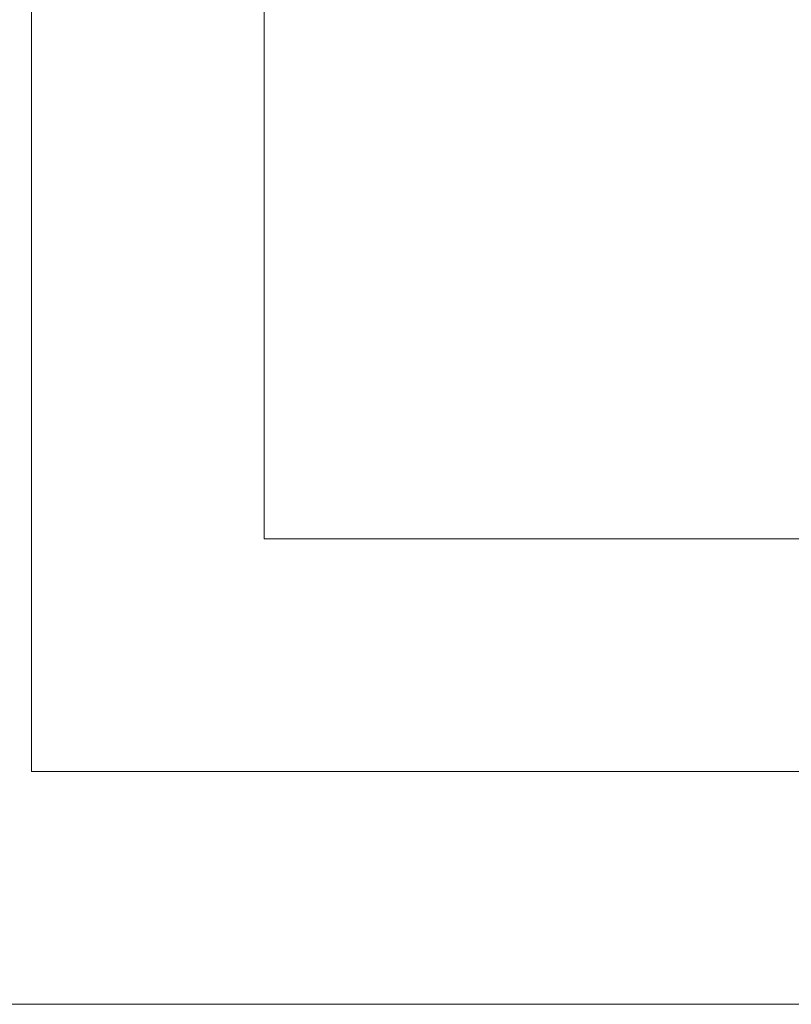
# Model space of a CAD drawing. Header units: millimetres. Extents: x 3625 to 145332, y -20577 to 83428.
# Tile 321 of 656: x 72149 to 72191, y 2677 to 2730. Entities that reach past the tile are written whole.
import ezdxf

# ---------------------------------------------------------------- set-up
doc = ezdxf.new("R2010")
doc.units = ezdxf.units.MM
doc.layers.add('A-WALL-PATT', color=2, linetype='Continuous', lineweight=50)
doc.layers.add('I-WALL', color=2, linetype='Continuous', lineweight=25)
pattern_1 = [(90, (72060.1, 2667.37), (500, 7e-12), []), (90, (72010.1, 2667.37), (500, 7e-12), []), (90, (71960.1, 2667.37), (500, 7e-12), []), (90, (71910.1, 2667.37), (500, 7e-12), [])]

msp = doc.modelspace()

# ---------------------------------------------------------------- hatches: boundary and pattern name
at = {"layer": 'A-WALL-PATT', "lineweight": 18}
h = msp.add_hatch(dxfattribs=at)
h.set_pattern_fill('FP_319', color=256, angle=-90, style=0, pattern_type=2)
h.set_pattern_definition(pattern_1)
h.paths.add_polyline_path([(72392.771, 2689.87), (72422.771, 2689.87), (72422.771, 2702.37), (72149.941, 2702.37), (72149.941, 2689.87), (72182.137, 2689.87)], flags=0)
h = msp.add_hatch(dxfattribs=at)
h.set_pattern_fill('FP_319', color=256, angle=-90, style=0, pattern_type=2)
h.set_pattern_definition(pattern_1)
h.paths.add_polyline_path([(72435.271, 2677.37), (72435.271, 2689.87), (72137.441, 2689.87), (72137.441, 2677.37), (72392.771, 2677.37)], flags=0)

# ---------------------------------------------------------------- linework, layer by layer
at = {"layer": 'I-WALL', "lineweight": 18}
for p, q in [((72149.941, 2689.87), (72149.941, 2976.525)), ((72162.441, 2702.37), (72162.441, 2964.025)), ((72162.441, 2702.37), (72422.771, 2702.37)), ((72149.941, 2689.87), (72435.271, 2689.87)), ((72137.441, 2677.37), (72447.771, 2677.37))]:
    msp.add_line(p, q, dxfattribs=at)

doc.saveas('drawing.dxf')
